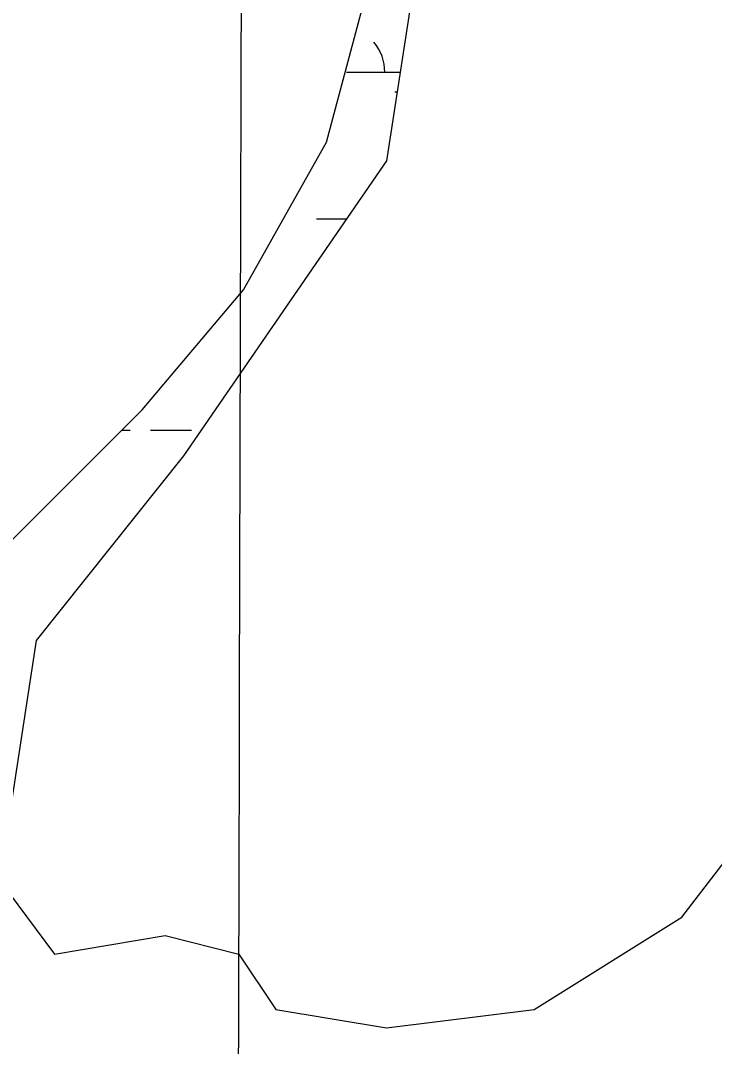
# Model space of a CAD drawing. Extents: x 3177385 to 3215275, y 903885 to 929304.
# Drawn here: x 3186679 to 3187225, y 918780 to 919587 of the extents above; entities that cross this region are included whole.
import ezdxf

# ---------------------------------------------------------------- set-up
doc = ezdxf.new("R2010")
doc.units = 0
for name, color, linetype in [('V-GRID-MAJR', 7, 'Continuous'), ('V-SITE-VEGE', 7, 'Continuous'), ('V-WETL-SWMP', 7, 'Continuous')]:
    doc.layers.add(name, color=color, linetype=linetype)

msp = doc.modelspace()

# ---------------------------------------------------------------- linework, layer by layer
at = {"layer": 'V-GRID-MAJR'}
msp.add_spline([(3186826.0840000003, 909324.933), (3186841.952, 915385.911), (3186857.825, 921448.835), (3186873.698, 927511.806), (3186873.703, 927513.703)], degree=3, dxfattribs=at)
at = {"layer": 'V-SITE-VEGE'}
msp.add_lwpolyline([(3186651.747000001, 919157.4709999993), (3186774.975000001, 919280.7679999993), (3186854.712000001, 919375.0539999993), (3186919.949000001, 919491.0999999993), (3186948.945000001, 919599.8939999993)], dxfattribs=at)
at = {"layer": 'V-WETL-SWMP'}
for p, q in [((3186935.636726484, 919546.3274195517), (3186977.771836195, 919546.2293639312)), ((3186973.6007129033, 919530.8080319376), (3186975.4000185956, 919530.803844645)), ((3186911.960159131, 919430.9502278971), (3186935.6565858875, 919430.8950822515)), ((3186759.0200695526, 919264.8047258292), (3186765.665076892, 919264.7892617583)), ((3186781.6650335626, 919264.7520271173), (3186813.664946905, 919264.6775578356))]:
    msp.add_line(p, q, dxfattribs=at)
for points in [[(3186996.062000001, 919665.1829999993), (3186967.067000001, 919476.6089999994), (3186807.595000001, 919244.5189999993), (3186691.616000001, 919099.4619999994), (3186662.621000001, 918910.8879999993), (3186706.113000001, 918852.8659999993), (3186793.098000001, 918867.3709999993), (3186851.088000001, 918852.8659999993), (3186880.083000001, 918809.3489999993), (3186967.067000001, 918794.8429999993), (3187083.047000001, 918809.3489999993), (3187199.026000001, 918881.8769999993), (3187344.001000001, 919070.4509999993), (3187488.975000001, 919215.5069999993), (3187546.9650000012, 919331.5529999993), (3187619.452000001, 919563.6429999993), (3187648.447000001, 919679.6889999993)], [(3186651.747000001, 919157.4709999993), (3186774.976000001, 919280.7689999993), (3186854.712000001, 919375.0559999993), (3186919.950000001, 919491.1009999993), (3186948.945000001, 919599.8939999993)]]:
    msp.add_lwpolyline(points, dxfattribs=at)
msp.add_arc((3186930.394909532, 919546.8144225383), 35.24628790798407, 359.0948432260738, 40.63850155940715, dxfattribs=at)

doc.saveas('drawing.dxf')
